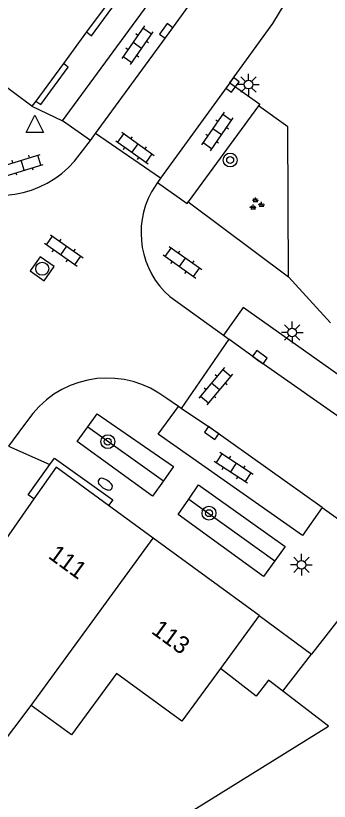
# Model space of a CAD drawing. Extents: x 132998 to 136004, y 396998 to 398512.
# Drawn here: x 133081.52 to 133099.61, y 398254.81 to 398300.12 of the extents above; entities that cross this region are included whole.
import ezdxf

# ---------------------------------------------------------------- set-up
doc = ezdxf.new("R2010")
doc.units = 0
for name, color, linetype in [('gg-anno-huisnummerreeks BGT', 7, 'Continuous'), ('gg-bbg-gedigitaliseerde bebouwing', 7, 'Continuous'), ('gg-bbg-hoofdgebouw', 7, 'Continuous'), ('gg-bbg-luifel en loopbrug', 7, 'Continuous'), ('gg-bbg-tussenscheiding', 7, 'Continuous'), ('gg-knt-verharding', 7, 'Continuous'), ('gg-knt-verharding nz', 7, 'Continuous'), ('gt-grn-groengrens', 7, 'Continuous'), ('gt-grn-weggrens', 7, 'Continuous'), ('gt-symb-boom', 7, 'Continuous'), ('gt-symb-brandkraan', 7, 'Continuous'), ('gt-symb-groenvak', 7, 'Continuous'), ('gt-symb-klinker verharding', 7, 'Continuous'), ('gt-symb-kolk', 7, 'Continuous'), ('gt-symb-lichtmast', 7, 'Continuous'), ('gt-symb-rioolschacht', 7, 'Continuous'), ('gt-symb-waterafsluiter', 7, 'Continuous')]:
    doc.layers.add(name, color=color, linetype=linetype)

# ---------------------------------------------------------------- blocks, each defined once
blk = doc.blocks.new('gt0-KL1')
at = {"layer": 'gt-symb-klinker verharding'}
for p, q in [((-1.15, 0.3), (1.15, 0.3)), ((-1, -0.3), (-1, 0.3)), ((-0.5, 0.3), (-0.5, 0.45)), ((0, -0.3), (0, 0.3)), ((0.5, 0.3), (0.5, 0.45)), ((1, -0.3), (1, 0.3)), ((-1.15, -0.3), (1.15, -0.3)), ((-0.5, -0.45), (-0.5, -0.3)), ((0.5, -0.45), (0.5, -0.3))]:
    blk.add_line(p, q, dxfattribs=at)
blk = doc.blocks.new('gt0-WAFSL')
at = {"layer": 'gt-symb-waterafsluiter'}
for p, q in [((-0.5, -0.333), (0, 0.667)), ((0, 0.667), (0.5, -0.333)), ((0.5, -0.333), (-0.5, -0.333))]:
    blk.add_line(p, q, dxfattribs=at)
blk = doc.blocks.new('gt0-BOOM')
at = {"layer": 'gt-symb-boom'}
for radius in [0.4, 0.2]:
    blk.add_circle((0, 0), radius, dxfattribs=at)
blk = doc.blocks.new('gt0-LMAST')
at = {"layer": 'gt-symb-lichtmast'}
for p, q in [((-0.005, 0.246), (-0.005, 0.621)), ((-0.182, 0.173), (-0.447, 0.438)), ((0.172, 0.173), (0.437, 0.438)), ((-0.255, -0.004), (-0.63, -0.004)), ((-0.182, -0.181), (-0.447, -0.446)), ((-0.005, -0.254), (-0.005, -0.629)), ((0.437, -0.446), (0.172, -0.181)), ((0.245, -0.004), (0.62, -0.004))]:
    blk.add_line(p, q, dxfattribs=at)
blk.add_circle((-0.005, -0.004), 0.25, dxfattribs=at)
blk = doc.blocks.new('gt0-KOLK')
at = {"layer": 'gt-symb-kolk'}
blk.add_lwpolyline([(0, 0), (0.375, 0), (0.375, 0.4), (-0.375, 0.4), (-0.375, 0), (0, 0)], dxfattribs=at)
blk = doc.blocks.new('gt0-GRVAK')
at = {"layer": 'gt-symb-groenvak'}
for p, q in [((-0.11, 0.189), (-0.228, 0.24)), ((-0.182, 0.153), (0.088, 0.153)), ((-0.091, 0.211), (-0.156, 0.322)), ((-0.047, 0.214), (-0.047, 0.393)), ((-0.004, 0.211), (0.061, 0.322)), ((0.015, 0.189), (0.133, 0.24)), ((0.262, -0.052), (0.197, 0.059)), ((0.305, -0.049), (0.305, 0.13)), ((0.349, -0.052), (0.414, 0.059)), ((-0.245, -0.228), (-0.363, -0.177)), ((-0.318, -0.264), (-0.047, -0.264)), ((-0.226, -0.206), (-0.291, -0.095)), ((-0.183, -0.203), (-0.183, -0.024)), ((-0.139, -0.206), (-0.074, -0.095)), ((-0.12, -0.228), (-0.002, -0.177)), ((0.243, -0.074), (0.125, -0.023)), ((0.17, -0.11), (0.441, -0.11)), ((0.368, -0.074), (0.486, -0.023))]:
    blk.add_line(p, q, dxfattribs=at)
blk = doc.blocks.new('gt0-RS')
at = {"layer": 'gt-symb-rioolschacht'}
blk.add_lwpolyline([(-0.5, -0.5), (0.5, -0.5), (0.5, 0.5), (-0.5, 0.5)], close=True, dxfattribs=at)
blk.add_circle((0, 0), 0.375, dxfattribs=at)
blk = doc.blocks.new('gt0-BR')
at = {"layer": 'gt-symb-brandkraan'}
for centre, radius, start, end in [((-0.244, 0), 0.206, 107.5669, 252.4331), ((0.599, -2.664), 3, 106.892, 107.5669), ((0, -0.691), 0.938, 73.108, 106.892), ((-0.599, -2.664), 3, 72.4331, 73.108), ((0.244, 0), 0.206, 287.567, 72.4331), ((0.599, 2.664), 3, 252.4331, 253.108), ((0, 0.691), 0.938, 253.108, 286.8921), ((-0.599, 2.664), 3, 286.8921, 287.567)]:
    blk.add_arc(centre, radius, start, end, dxfattribs=at)

msp = doc.modelspace()

# ---------------------------------------------------------------- linework, layer by layer
at = {"layer": 'gg-bbg-gedigitaliseerde bebouwing'}
for p, q in [((133095.57, 398265.53), (133093.329, 398262.46)), ((133096.938, 398261.156), (133098.596, 398263.29)), ((133080.008, 398257.164), (133082.411, 398260.329))]:
    msp.add_line(p, q, dxfattribs=at)
for points in [[(133093.329, 398262.46), (133091.114, 398259.427), (133087.331, 398262.184), (133084.742, 398258.631), (133082.411, 398260.329)], [(133090.427, 398248.515), (133088.136, 398252.053), (133099.562, 398259.139), (133096.938, 398261.156)]]:
    msp.add_lwpolyline(points, dxfattribs=at)
at = {"layer": 'gg-bbg-hoofdgebouw'}
for p, q in [((133090.794, 398306.226), (133085.611, 398299.176)), ((133085.611, 398299.176), (133084.272, 398297.355)), ((133082.46, 398294.89), (133078.47, 398297.825)), ((133084.272, 398297.355), (133082.685, 398295.196)), ((133082.685, 398295.196), (133082.46, 398294.89)), ((133083.85, 398274.07), (133082.571, 398272.243)), ((133086.877, 398271.864), (133083.85, 398274.07)), ((133082.571, 398272.243), (133080.12, 398268.74)), ((133089.45, 398269.99), (133086.877, 398271.864)), ((133095.57, 398265.53), (133089.45, 398269.99))]:
    msp.add_line(p, q, dxfattribs=at)
msp.add_lwpolyline([(133107.88, 398262.19), (133101.681, 398267.26), (133098.596, 398263.29)], dxfattribs=at)
at = {"layer": 'gg-bbg-luifel en loopbrug'}
msp.add_line((133095.57, 398265.53), (133098.596, 398263.29), dxfattribs=at)
msp.add_lwpolyline([(133096.938, 398261.156), (133096.112, 398261.79), (133095.398, 398260.869), (133093.329, 398262.46)], dxfattribs=at)
at = {"layer": 'gg-bbg-tussenscheiding'}
msp.add_line((133082.411, 398260.329), (133089.45, 398269.99), dxfattribs=at)
at = {"layer": 'gg-knt-verharding'}
for p, q in [((133093.874, 398296.252), (133089.884, 398290.753)), ((133095.53, 398294.922), (133091.471, 398289.373)), ((133085.832, 398292.925), (133086.125, 398293.313)), ((133089.884, 398290.753), (133086.125, 398293.313)), ((133085.237, 398292.14), (133085.832, 398292.925)), ((133089.698, 398290.498), (133089.356, 398289.956)), ((133089.884, 398290.753), (133089.698, 398290.498)), ((133091.471, 398289.373), (133097.252, 398285.057)), ((133090.406, 398283.917), (133093.505, 398281.689)), ((133093.812, 398281.468), (133091.078, 398277.463)), ((133093.505, 398281.689), (133093.812, 398281.468)), ((133090.917, 398277.571), (133090.237, 398278.028)), ((133091.078, 398277.463), (133090.917, 398277.571)), ((133081.981, 398276.47), (133081.102, 398275.287)), ((133099.199, 398271.747), (133103.435, 398268.719))]:
    msp.add_line(p, q, dxfattribs=at)
for points in [[(133085.611, 398299.176), (133085.901, 398298.963), (133091.073, 398306.015)], [(133093.874, 398296.252), (133096.358, 398299.67), (133097.06, 398300.834), (133097.541, 398301.886), (133097.907, 398303.072), (133098.337, 398305.001)], [(133086.125, 398293.313), (133090.371, 398299.121), (133092.054, 398301.456), (133092.305, 398301.847)], [(133082.685, 398295.196), (133082.963, 398294.992), (133084.55, 398297.151), (133084.272, 398297.355)], [(133097.252, 398285.057), (133097.229, 398293.701), (133095.53, 398294.922)], [(133115.287, 398266.087), (133108.963, 398270.706), (133101.012, 398276.375), (133095.497, 398280.256), (133093.812, 398281.468)], [(133099.199, 398271.747), (133092.943, 398276.211), (133091.078, 398277.463)], [(133085.676, 398276.4), (133086.23, 398277.154), (133090.622, 398274.11), (133090.044, 398273.289)], [(133090.044, 398273.289), (133089.424, 398272.409), (133085.063, 398275.565), (133085.676, 398276.4)], [(133083.495, 398274.227), (133083.755, 398274.592), (133087.12, 398272.197), (133086.877, 398271.864)], [(133082.571, 398272.243), (133082.247, 398272.474), (133083.495, 398274.227)], [(133091.504, 398272.233), (133092.07, 398273.052), (133097.071, 398269.499), (133096.467, 398268.668)], [(133096.467, 398268.668), (133095.814, 398267.77), (133090.895, 398271.35), (133091.504, 398272.233)]]:
    msp.add_lwpolyline(points, dxfattribs=at)
at = {"layer": 'gg-knt-verharding nz'}
for p, q in [((133085.832, 398292.925), (133084.213, 398294.055)), ((133082.51, 398277.164), (133081.981, 398276.47))]:
    msp.add_line(p, q, dxfattribs=at)
for points in [[(133084.213, 398294.055), (133090.752, 398302.977), (133092.305, 398301.847)], [(133093.874, 398296.252), (133095.601, 398295.021), (133095.53, 398294.922)], [(133089.698, 398290.498), (133091.413, 398289.29), (133091.471, 398289.373)], [(133116.379, 398267.58), (133116.443, 398267.667), (133110.055, 398272.358), (133099.71, 398279.717), (133094.652, 398283.282), (133093.505, 398281.689)], [(133099.199, 398271.747), (133098.069, 398270.137), (133089.733, 398275.989), (133090.917, 398277.571)]]:
    msp.add_lwpolyline(points, dxfattribs=at)
for centre, radius, start, end in [((133080.588, 398295.479), 5.724, 243.3319, 324.3144), ((133093.67, 398287.595), 4.918, 151.3118, 228.415), ((133086.811, 398273.681), 5.535, 51.7619, 140.9982)]:
    msp.add_arc(centre, radius, start, end, dxfattribs=at)
at = {"layer": 'gt-grn-groengrens'}
for p, q in [((133085.676, 398276.4), (133090.044, 398273.289)), ((133091.504, 398272.233), (133096.467, 398268.668))]:
    msp.add_line(p, q, dxfattribs=at)
at = {"layer": 'gt-grn-weggrens'}
for p, q in [((133082.46, 398294.89), (133084.213, 398294.055)), ((133099.689, 398282.401), (133097.252, 398285.057)), ((133081.102, 398275.287), (133083.495, 398274.227))]:
    msp.add_line(p, q, dxfattribs=at)

# ---------------------------------------------------------------- block references
at = {"layer": 'gt-symb-boom'}
for p in [(133093.897, 398291.791), (133086.835, 398275.549), (133092.674, 398271.425)]:
    msp.add_blockref('gt0-BOOM', p, dxfattribs=at)
at = {"layer": 'gt-symb-brandkraan', "rotation": -33.376722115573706}
msp.add_blockref('gt0-BR', (133086.689, 398273.099), dxfattribs=at)
at = {"layer": 'gt-symb-groenvak'}
msp.add_blockref('gt0-GRVAK', (133095.403, 398289.243), dxfattribs=at)
at = {"layer": 'gt-symb-klinker verharding'}
for p, rotation in [((133088.538, 398298.416), -124.73862528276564), ((133093.146, 398293.444), -124.73862528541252), ((133088.408, 398292.481), -35.311213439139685), ((133081.927, 398291.492), 16.913217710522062), ((133084.295, 398286.572), -35.31121344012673), ((133091.141, 398285.895), -35.31121343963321), ((133093.054, 398278.755), -129.93025449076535), ((133094.099, 398274.053), -33.24493724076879)]:
    msp.add_blockref('gt0-KL1', p, dxfattribs=dict(at, rotation=rotation))
at = {"layer": 'gt-symb-kolk'}
for p, rotation in [((133090.371, 398299.121), 53.914484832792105), ((133093.867, 398296.242), -126.0095732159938), ((133095.497, 398280.256), -35.72061688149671), ((133092.943, 398276.211), 144.49233964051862)]:
    msp.add_blockref('gt0-KOLK', p, dxfattribs=dict(at, rotation=rotation))
at = {"layer": 'gt-symb-lichtmast'}
for p in [(133094.953, 398296.144), (133097.478, 398281.852), (133098.008, 398268.45)]:
    msp.add_blockref('gt0-LMAST', p, dxfattribs=at)
at = {"layer": 'gt-symb-rioolschacht', "rotation": 55.054255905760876}
msp.add_blockref('gt0-RS', (133083.049, 398285.52), dxfattribs=at)
at = {"layer": 'gt-symb-waterafsluiter'}
msp.add_blockref('gt0-WAFSL', (133082.634, 398293.72), dxfattribs=at)

# ---------------------------------------------------------------- texts
at = {"layer": 'gg-anno-huisnummerreeks BGT'}
for s, p in [('111', (133083.342, 398268.873)), ('113', (133089.289, 398264.54))]:
    msp.add_text(s, height=1, rotation=323.9, dxfattribs=at).set_placement(p)

doc.saveas('drawing.dxf')
